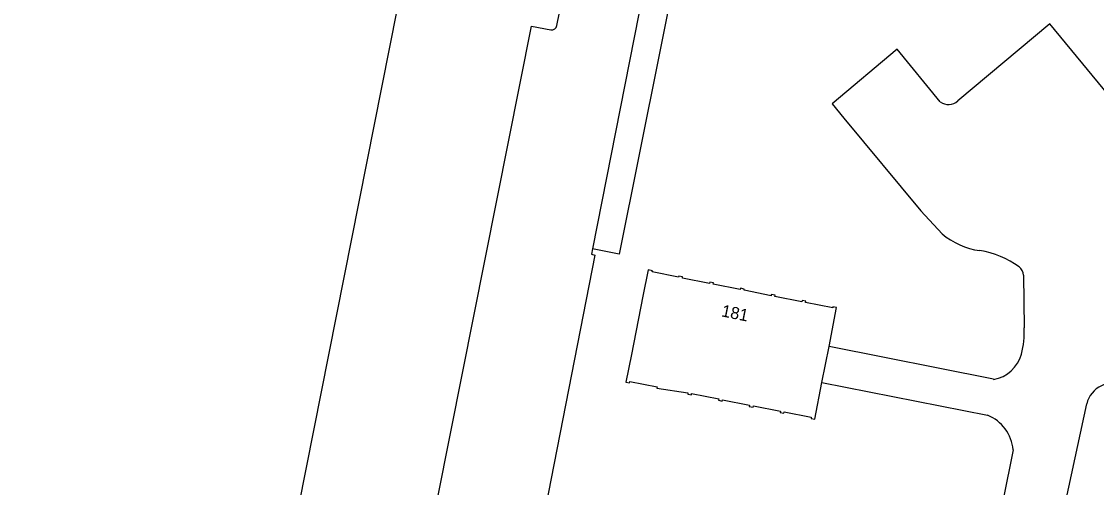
# Model space of a CAD drawing. Extents: x 158797 to 159887, y 384318 to 385255.
# Drawn here: x 159393 to 159482.6, y 384923.2 to 384962 of the extents above; entities that cross this region are included whole.
import ezdxf

# ---------------------------------------------------------------- set-up
doc = ezdxf.new("R2010")
doc.units = 0
for name, color, linetype in [('IMGEO_Pand', 7, 'Continuous'), ('IMGEO_Pand_nummerreeks', 7, 'Continuous'), ('IMGEO_Rijbaan_lokaal_gesloten', 7, 'Continuous'), ('IMGEO_Rijbaan_lokaal_open', 7, 'Continuous'), ('IMGEO_Voetpad_open', 7, 'Continuous')]:
    doc.layers.add(name, color=color, linetype=linetype)

msp = doc.modelspace()

# ---------------------------------------------------------------- linework, layer by layer
at = {"layer": 'IMGEO_Pand'}
for points in [[(159419.48, 384987.02), (159428.709, 384985.2), (159416.097, 384921.591), (159415.709, 384919.633), (159409.619, 384888.919), (159408.739, 384889.09), (159406.6, 384878.289), (159407.48, 384878.119), (159394.445, 384812.396), (159393.47, 384807.479), (159393.92, 384807.39), (159393.88, 384807.159), (159393.22, 384807.289), (159393.25, 384807.419), (159391.489, 384807.77)], [(159460.289, 384934.913), (159460.92, 384938.159), (159460.619, 384938.219), (159460.6, 384938.109), (159458.329, 384938.559), (159458.359, 384938.669), (159458.049, 384938.729), (159458.029, 384938.619), (159455.769, 384939.07), (159455.799, 384939.179), (159455.48, 384939.239), (159455.459, 384939.13), (159453.209, 384939.58), (159453.23, 384939.69), (159452.92, 384939.75), (159452.899, 384939.64), (159450.64, 384940.09), (159450.66, 384940.2), (159450.35, 384940.26), (159450.329, 384940.15), (159448.07, 384940.599), (159448.089, 384940.71), (159447.779, 384940.77), (159447.76, 384940.669), (159445.549, 384941.109), (159445.57, 384941.21), (159445.22, 384941.28), (159444.784, 384939.081), (159443.826, 384934.244), (159443.369, 384931.94), (159443.679, 384931.88), (159443.7, 384931.989), (159445.959, 384931.549), (159445.94, 384931.44), (159448.54, 384931.039), (159448.519, 384930.929), (159448.82, 384930.869), (159448.839, 384930.979), (159451.1, 384930.53), (159451.079, 384930.419), (159451.39, 384930.359), (159451.42, 384930.469), (159453.67, 384930.02), (159453.649, 384929.909), (159453.959, 384929.849), (159453.989, 384929.96), (159456.239, 384929.51), (159456.22, 384929.409), (159456.529, 384929.34), (159456.559, 384929.45), (159458.809, 384929.01), (159458.79, 384928.9), (159459.109, 384928.84), (159459.702, 384931.893)], [(159459.702, 384931.893), (159460.289, 384934.913)]]:
    msp.add_lwpolyline(points, dxfattribs=at)
at = {"layer": 'IMGEO_Rijbaan_lokaal_gesloten'}
for points in [[(159447.141, 384976.298), (159440.591, 384943.047)], [(159437.616, 384961.644), (159438.518, 384966.128)], [(159386.389, 384720.489), (159387.646, 384727.321), (159390.398, 384741.625), (159391.347, 384747.081), (159393.399, 384748.943), (159393.921, 384751.671), (159395.913, 384761.207), (159404.88, 384806.8), (159417.31, 384869.331), (159422.956, 384898.509), (159428.792, 384927.805), (159435.493, 384961.573), (159437.106, 384961.277)], [(159440.591, 384943.047), (159440.498, 384942.578), (159440.781, 384942.522), (159436.157, 384918.951)]]:
    msp.add_lwpolyline(points, dxfattribs=at)
msp.add_arc((159437.17, 384961.726), 0.454, 261.91276, 349.56542, dxfattribs=at)
at = {"layer": 'IMGEO_Rijbaan_lokaal_open'}
for points in [[(159558.183, 384866.98), (159556.855, 384867.846), (159551.411, 384874.393), (159539.977, 384887.748), (159539.028, 384888.911), (159528.923, 384900.937), (159498.428, 384937.837), (159478.692, 384961.772), (159471.03, 384955.355)], [(159469.559, 384955.284), (159465.965, 384959.673), (159460.557, 384955.106), (159461.517, 384953.92), (159467.934, 384946.199), (159469.713, 384944.289)], [(159476.498, 384940.849), (159476.545, 384936.461)], [(159474.007, 384932.167), (159460.289, 384934.913)], [(159459.702, 384931.893), (159473.495, 384929.175)], [(159479.522, 384919.713), (159481.764, 384930.139)], [(159475.63, 384926.293), (159467.28, 384884.78)]]:
    msp.add_lwpolyline(points, dxfattribs=at)
for centre, radius, start, end in [((159470.25, 384956.233), 1.174, 233.93214, 311.5945), ((159473.677, 384948.96), 6.126, 229.67995, 262.30039), ((159471.596, 384935.14), 7.851, 54.72149, 80.76139), ((159475.508, 384940.775), 0.993, 4.2561, 51.20699), ((159469.933, 384936.031), 6.626, 344.56496, 3.72434), ((159473.552, 384934.992), 2.862, 279.15526, 345.3181), ((159483.905, 384929.634), 2.199, 62.53708, 166.73881), ((159472.224, 384926.002), 3.418, 4.88556, 68.17691)]:
    msp.add_arc(centre, radius, start, end, dxfattribs=at)
at = {"layer": 'IMGEO_Voetpad_open'}
msp.add_lwpolyline([(159449.514, 384976.112), (159442.793, 384942.605), (159440.591, 384943.047)], dxfattribs=at)

# ---------------------------------------------------------------- texts
at = {"layer": 'IMGEO_Pand_nummerreeks'}
msp.add_text('181', height=1, rotation=348.48928, dxfattribs=at).set_placement((159451.273, 384937.422))

doc.saveas('drawing.dxf')
